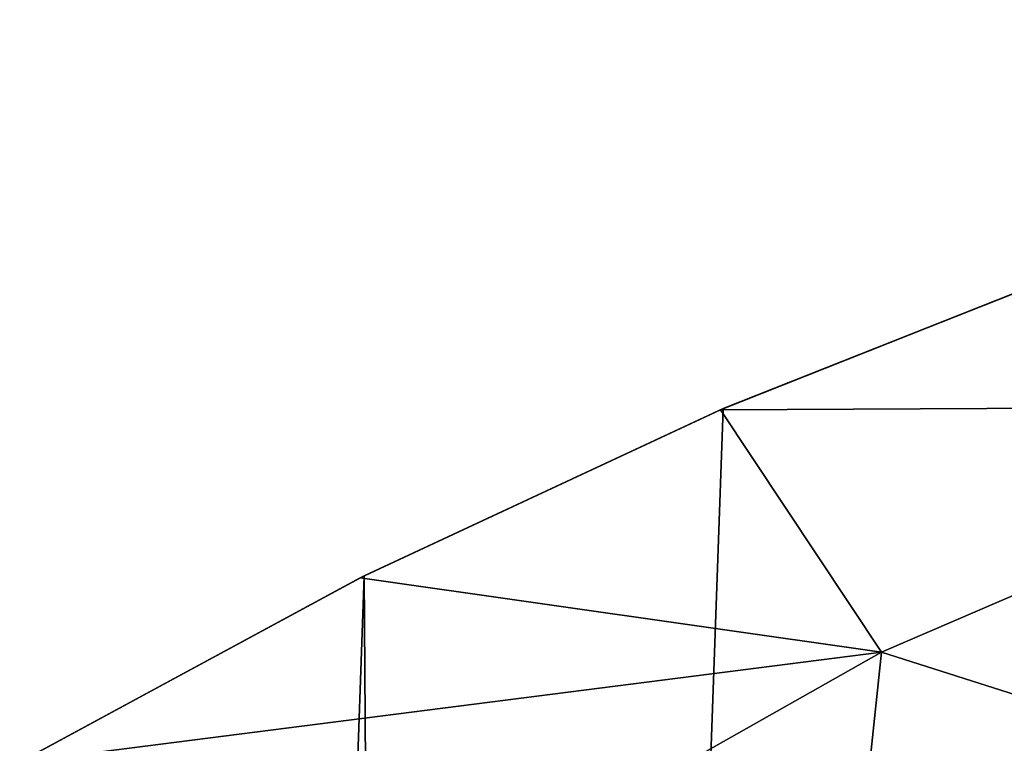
# Model space of a CAD drawing. Header units: metres. Extents: x -80 to 80, y -455 to 95.
# Tile 1008 of 1056: x -20 to -15, y 22 to 26. Entities that reach past the tile are written whole.
import ezdxf

# ---------------------------------------------------------------- set-up
doc = ezdxf.new("R2010")
doc.units = ezdxf.units.M
doc.layers.add('solid_501010_k_02', color=7, linetype='CONTINUOUS')

msp = doc.modelspace()

# ---------------------------------------------------------------- linework, layer by layer
at = {"layer": 'solid_501010_k_02'}
for points in [[(-20.187809, 15.934907, 652.132996), (-9.934907, 26.187809, 652.132996), (-9.934956, 26.187784, 652.129578)], [(-20.156326, 15.905046, 652.417847), (-9.934907, 26.187809, 652.132996), (-20.187809, 15.934907, 652.132996)], [(-20.187777, 15.934972, 635.873779), (-9.934907, 26.187809, 635.867004), (-20.187809, 15.934907, 635.867004)], [(-9.905265, 26.156593, 635.583252), (-20.187809, 15.934907, 635.867004), (-9.934907, 26.187809, 635.867004)], [(-20.187809, 15.934907, 652.132996), (-9.934956, 26.187784, 652.129578), (-20.187784, 15.934956, 652.129578)], [(-20.187784, 15.934956, 652.129578), (-9.934956, 26.187784, 652.129578), (-9.934972, 26.187777, 652.126221)], [(-20.187784, 15.934956, 652.129578), (-9.934972, 26.187777, 652.126221), (-15.063525, 21.059223, 652.280334)], [(-20.187777, 15.934972, 635.873779), (-9.934956, 26.187784, 635.870422), (-9.934907, 26.187809, 635.867004)], [(-15.063335, 21.059414, 635.719666), (-9.934956, 26.187784, 635.870422), (-20.187777, 15.934972, 635.873779)], [(-20.187777, 15.934972, 652.12616), (-9.934972, 26.187777, 652.126221), (-9.934972, 26.187777, 635.873779)], [(-20.187777, 15.934972, 652.12616), (-15.063525, 21.059223, 652.280334), (-9.934972, 26.187777, 652.126221)], [(-15.063335, 21.059414, 635.719666), (-20.187777, 15.934972, 635.873779), (-9.934972, 26.187777, 635.873779)], [(-20.187777, 15.934972, 652.12616), (-9.934972, 26.187777, 635.873779), (-20.187777, 15.934972, 635.873779)], [(-9.905265, 26.156593, 652.416748), (-9.934907, 26.187809, 652.132996), (-20.156326, 15.905046, 652.417847)], [(-15.063335, 21.059414, 635.719666), (-9.934972, 26.187777, 635.873779), (-9.934956, 26.187784, 635.870422)], [(-9.905265, 26.156593, 635.583252), (-20.156132, 15.904884, 635.581299), (-20.187809, 15.934907, 635.867004)], [(-9.829296, 26.059721, 652.677917), (-9.905265, 26.156593, 652.416748), (-20.156326, 15.905046, 652.417847)], [(-9.905265, 26.156593, 635.583252), (-9.829295, 26.059721, 635.322083), (-20.156132, 15.904884, 635.581299)], [(-9.829296, 26.059721, 652.677917), (-20.156326, 15.905046, 652.417847), (-20.058596, 15.828438, 652.680054)], [(-9.829295, 26.059721, 635.322083), (-20.059721, 15.829296, 635.322083), (-20.156132, 15.904884, 635.581299)], [(-9.829295, 26.059721, 635.322083), (-20.058212, 15.828145, 635.319214), (-20.059721, 15.829296, 635.322083)], [(-9.712842, 25.904385, 652.894836), (-9.829296, 26.059721, 652.677917), (-20.058596, 15.828438, 652.680054)], [(-9.829295, 26.059721, 635.322083), (-9.71284, 25.904385, 635.105164), (-20.058212, 15.828145, 635.319214)], [(-9.712842, 25.904385, 652.894836), (-20.058596, 15.828438, 652.680054), (-19.902679, 15.711581, 652.896606)], [(-9.71284, 25.904385, 635.105164), (-19.904385, 15.712844, 635.105164), (-20.058212, 15.828145, 635.319214)], [(-9.71284, 25.904385, 635.105164), (-19.902138, 15.711182, 635.102844), (-19.904385, 15.712844, 635.105164)], [(-9.565239, 25.702738, 653.048706), (-9.712842, 25.904385, 652.894836), (-19.902679, 15.711581, 652.896606)], [(-9.71284, 25.904385, 635.105164), (-9.565235, 25.70274, 634.951294), (-19.902138, 15.711182, 635.102844)], [(-9.565239, 25.702738, 653.048706), (-19.902679, 15.711581, 652.896606), (-19.701496, 15.564338, 653.049377)], [(-9.565235, 25.70274, 634.951294), (-19.70084, 15.563867, 634.950317), (-19.902138, 15.711182, 635.102844)], [(-9.565239, 25.702738, 653.048706), (-19.701496, 15.564338, 653.049377), (-14.451934, 20.428959, 653.272888)], [(-9.565235, 25.70274, 634.951294), (-9.396578, 25.473303, 634.874451), (-19.70084, 15.563867, 634.950317)], [(-19.70084, 15.563867, 634.950317), (-9.396578, 25.473303, 634.874451), (-11.07892, 23.797489, 634.793701)], [(-17.999229, -23.241482), (-16.319414, 24.014526), (-14.209905, 24.849659)], [(-13.934005, -24.94832), (-17.999229, -23.241482), (-14.209905, 24.849659)], [(-14.222722, 24.844992, 0.044585), (-16.33407, 24.008238, 0.048032), (-12.24367, 24.0282, 12.952861)], [(-16.319414, 24.014526), (-16.33407, 24.008238, 0.048032), (-14.222722, 24.844992, 0.044585)], [(-14.209905, 24.849659), (-16.319414, 24.014526), (-14.222722, 24.844992, 0.044585)], [(-16.33407, 24.008238, 0.048032), (-18.347389, 23.068678, 0.051958), (-15.436366, 22.652847, 12.965731)], [(-18.325687, 23.079607), (-18.347389, 23.068678, 0.051958), (-16.33407, 24.008238, 0.048032)], [(-16.319414, 24.014526), (-18.325687, 23.079607), (-16.33407, 24.008238, 0.048032)], [(-17.999229, -23.241482), (-18.325687, 23.079607), (-16.319414, 24.014526)], [(-16.33407, 24.008238, 0.048032), (-15.436366, 22.652847, 12.965731), (-12.24367, 24.0282, 12.952861)], [(-12.24367, 24.0282, 12.952861), (-15.436366, 22.652847, 12.965731), (-13.138241, 21.920847, 25.994102)], [(-19.70084, 15.563867, 634.950317), (-11.07892, 23.797489, 634.793701), (-12.761259, 22.118477, 634.743896)], [(-18.347389, 23.068678, 0.051958), (-20.249878, 22.038139, 0.056278), (-15.436366, 22.652847, 12.965731)], [(-20.22225, 22.054205), (-20.249878, 22.038139, 0.056278), (-18.347389, 23.068678, 0.051958)], [(-18.325687, 23.079607), (-20.22225, 22.054205), (-18.347389, 23.068678, 0.051958)], [(-19.918764, -22.268745), (-20.22225, 22.054205), (-18.325687, 23.079607)], [(-19.918764, -22.268745), (-18.325687, 23.079607), (-17.999229, -23.241482)], [(-20.249878, 22.038139, 0.056278), (-18.408728, 20.970661, 12.981278), (-15.436366, 22.652847, 12.965731)], [(-15.436366, 22.652847, 12.965731), (-18.408728, 20.970661, 12.981278), (-15.669585, 20.42729, 26.010115)], [(-15.436366, 22.652847, 12.965731), (-15.669585, 20.42729, 26.010115), (-13.138241, 21.920847, 25.994102)]]:
    msp.add_3dface(points, dxfattribs=at)

doc.saveas('drawing.dxf')
